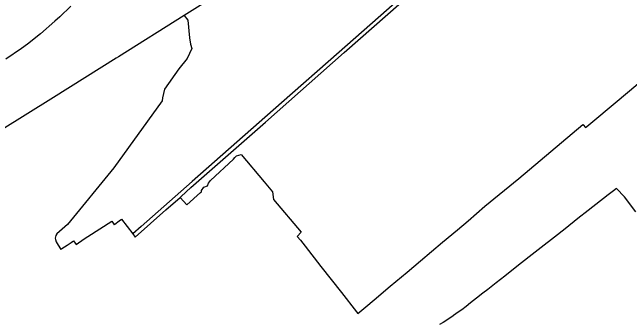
# Model space of a CAD drawing. Extents: x 126000 to 131009, y 393000 to 395500.
# Drawn here: x 129078 to 129724, y 393760 to 394085 of the extents above; entities that cross this region are included whole.
import ezdxf

# ---------------------------------------------------------------- set-up
doc = ezdxf.new("R2010")
doc.units = 0
doc.layers.add('gx-grn-maaiveld', color=7, linetype='Continuous')

msp = doc.modelspace()

# ---------------------------------------------------------------- linework, layer by layer
at = {"layer": 'gx-grn-maaiveld'}
for p, q in [((129257.8, 394082.16), (129189.14, 394038.96)), ((129189.14, 394038.96), (129186.75, 394037.46))]:
    msp.add_line(p, q, dxfattribs=at)
for points in [[(129590.5, 394411.59), (129590.59, 394411.29), (129591.26, 394408.8), (129592.87, 394402.89), (129594.39, 394397.3), (129595.92, 394391.67), (129602.68, 394367.74), (129619.41, 394308.52), (129618.67, 394308.05), (129469.13, 394214.33), (129366.26, 394150.4), (129257.8, 394082.16)], [(129758.8, 394343.41), (129750.72, 394336.14), (129733.64, 394320.78), (129719.23, 394308), (129697.93, 394289.11), (129687.68, 394280.02), (129663.27, 394258.47), (129658.14, 394253.93), (129656.55, 394252.53), (129654.53, 394250.74), (129601.59, 394204.01), (129519.27, 394131.33), (129420.18, 394043.85), (129359.79, 393990.53), (129266.43, 393908.11), (129212.84, 393860.79), (129204.23, 393853.19)], [(129253.77, 393891.48), (129254.68, 393892.26), (129264.86, 393901.84), (129343.04, 393970.37), (129425.46, 394043.26), (129574.17, 394174.41), (129659.92, 394251.41), (129757.69, 394335.92)], [(129139.36, 394091.91), (129127.63, 394080.91), (129122.5, 394076.09), (129107.37, 394062.93), (129093.91, 394052.21), (129087.67, 394047.63), (129071.23, 394036.4)], [(129257.8, 394082.16), (129261.78, 394077.12), (129263.5, 394058.86), (129264.56, 394051.98), (129266.14, 394047.48), (129260.98, 394037.17), (129252.42, 394026.12), (129237.23, 394004.76), (129235.42, 393995.67), (129234.84, 393992.73), (129184.17, 393922.29), (129135.76, 393863.09), (129124.54, 393853.29), (129123.52, 393851.43), (129123.05, 393850.21), (129122.91, 393848.73), (129123.18, 393847.25), (129123.81, 393844.9), (129128.61, 393837), (129129.81, 393837.79), (129135.28, 393841.47), (129139.5, 393844.32), (129142.15, 393846.02), (129144.68, 393842.16), (129153.35, 393848.02), (129157.08, 393850.48), (129182.02, 393866.67), (129184.15, 393863.38), (129184.59, 393862.71), (129185.38, 393863.33), (129189.89, 393866.81), (129192.38, 393868.73), (129204.23, 393853.19)], [(129186.75, 394037.46), (129121.15, 393996.31), (129064.19, 393960.89), (129036.06, 393943.39)], [(129253.77, 393891.48), (129260.82, 393883.84), (129274.98, 393896.67), (129276.24, 393897.33), (129275.97, 393898.78), (129278.55, 393902.03), (129282.39, 393903.42), (129283.45, 393906.52), (129285.69, 393909.17), (129309.77, 393931.39), (129311.09, 393933.38), (129312.81, 393934.9), (129315.06, 393935.83), (129317.6, 393936.47), (129341.8, 393907.68), (129350.46, 393897.38), (129351.53, 393889.14), (129380.5, 393855.01), (129376.44, 393850.57), (129379.6, 393846.69), (129384.51, 393840.41), (129401.22, 393819.08), (129422.73, 393791.61), (129438.53, 393771.43), (129439.82, 393769.79), (129448.16, 393776.79), (129457.02, 393784.22), (129473.71, 393798.43), (129491.34, 393813.11), (129505.52, 393825.02), (129528.62, 393844.39), (129544.28, 393857.51), (129555.23, 393866.87), (129572.8, 393882.22), (129608.25, 393911.39), (129675.53, 393968.02), (129675.82, 393967.67), (129678.34, 393964.71), (129679.64, 393965.8), (129688.14, 393972.93), (129724.31, 394003.28), (129764.64, 394037.26)], [(129730.98, 393876.28), (129718.92, 393892), (129710.59, 393900.65), (129707.5, 393898.39), (129701.92, 393894.13), (129681, 393877.62), (129670.37, 393869.32), (129656.79, 393858.53), (129645.64, 393849.92), (129631.87, 393839), (129622.31, 393831.48), (129611.28, 393822.86), (129599.34, 393813.41), (129593.79, 393808.94), (129584.71, 393801.9), (129576.09, 393795.02), (129570.72, 393791.05), (129563.97, 393785.73), (129557.94, 393780.86), (129553.25, 393777.24), (129548.62, 393773.59), (129544.97, 393771.02), (129540.16, 393767.69), (129539.68, 393767.36), (129534.04, 393763.54), (129529.15, 393760.31), (129525.26, 393758.36)], [(129204.23, 393853.19), (129206.62, 393849.93), (129238.58, 393878.44), (129253.77, 393891.48)]]:
    msp.add_lwpolyline(points, dxfattribs=at)

doc.saveas('drawing.dxf')
